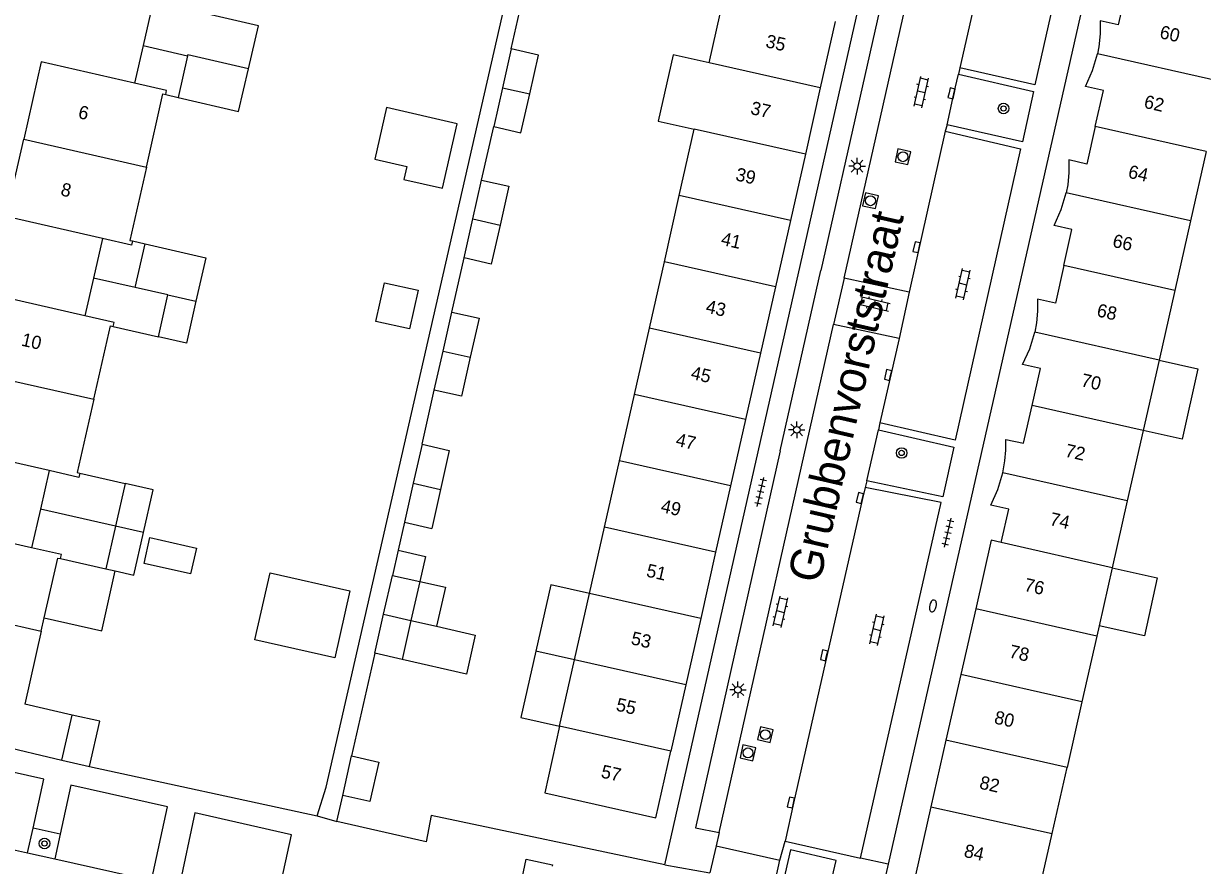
# Model space of a CAD drawing. Extents: x 128000 to 131008, y 398996 to 402500.
# Drawn here: x 128767.1 to 128856.3, y 399058.4 to 399122.1 of the extents above; entities that cross this region are included whole.
import ezdxf

# ---------------------------------------------------------------- set-up
doc = ezdxf.new("R2010")
doc.units = 0
for name, color, linetype in [('gg-afsc-erfafscheiding', 7, 'Continuous'), ('gg-anno-huisnummerreeks BGT', 7, 'Continuous'), ('gg-anno-openbare ruimte label', 7, 'Continuous'), ('gg-bbg-bijgebouw', 7, 'Continuous'), ('gg-bbg-gedigitaliseerde bebouwing', 7, 'Continuous'), ('gg-bbg-gedigitaliseerde bijgebouw', 7, 'Continuous'), ('gg-bbg-hoofdgebouw', 7, 'Continuous'), ('gg-bbg-luifel en loopbrug', 7, 'Continuous'), ('gg-bbg-tussenscheiding', 7, 'Continuous'), ('gg-knt-verharding', 7, 'Continuous'), ('gg-knt-verharding nz', 7, 'Continuous'), ('gt-grn-weggrens', 7, 'Continuous'), ('gt-symb-boom', 7, 'Continuous'), ('gt-symb-brandkraan', 7, 'Continuous'), ('gt-symb-klinker verharding', 7, 'Continuous'), ('gt-symb-kolk', 7, 'Continuous'), ('gt-symb-lichtmast', 7, 'Continuous'), ('gt-symb-rioolschacht', 7, 'Continuous'), ('gt-symb-tegel verharding', 7, 'Continuous')]:
    doc.layers.add(name, color=color, linetype=linetype)

# ---------------------------------------------------------------- blocks, each defined once
blk = doc.blocks.new('gt0-BOOM')
at = {"layer": 'gt-symb-boom'}
for radius in [0.4, 0.2]:
    blk.add_circle((0, 0), radius, dxfattribs=at)
blk = doc.blocks.new('gt0-KOLK')
at = {"layer": 'gt-symb-kolk'}
blk.add_lwpolyline([(0, 0), (0.375, 0), (0.375, 0.4), (-0.375, 0.4), (-0.375, 0), (0, 0)], dxfattribs=at)
blk = doc.blocks.new('gt0-KL1')
at = {"layer": 'gt-symb-klinker verharding'}
for p, q in [((-1.15, 0.3), (1.15, 0.3)), ((-1, -0.3), (-1, 0.3)), ((-0.5, 0.3), (-0.5, 0.45)), ((0, -0.3), (0, 0.3)), ((0.5, 0.3), (0.5, 0.45)), ((1, -0.3), (1, 0.3)), ((-1.15, -0.3), (1.15, -0.3)), ((-0.5, -0.45), (-0.5, -0.3)), ((0.5, -0.45), (0.5, -0.3))]:
    blk.add_line(p, q, dxfattribs=at)
blk = doc.blocks.new('gt0-LMAST')
at = {"layer": 'gt-symb-lichtmast'}
for p, q in [((-0.182, 0.173), (-0.447, 0.438)), ((-0.005, 0.246), (-0.005, 0.621)), ((0.172, 0.173), (0.437, 0.438)), ((-0.255, -0.004), (-0.63, -0.004)), ((-0.182, -0.181), (-0.447, -0.446)), ((-0.005, -0.254), (-0.005, -0.629)), ((0.437, -0.446), (0.172, -0.181)), ((0.245, -0.004), (0.62, -0.004))]:
    blk.add_line(p, q, dxfattribs=at)
blk.add_circle((-0.005, -0.004), 0.25, dxfattribs=at)
blk = doc.blocks.new('gt0-RS')
at = {"layer": 'gt-symb-rioolschacht'}
blk.add_lwpolyline([(-0.5, -0.5), (0.5, -0.5), (0.5, 0.5), (-0.5, 0.5)], close=True, dxfattribs=at)
blk.add_circle((0, 0), 0.375, dxfattribs=at)
blk = doc.blocks.new('gt0-BR')
at = {"layer": 'gt-symb-brandkraan'}
for centre, radius, start, end in [((-0.244, 0), 0.206, 107.56694, 252.43307), ((0.599, -2.664), 3, 106.89205, 107.56694), ((0, -0.691), 0.938, 73.10799, 106.89205), ((-0.599, -2.664), 3, 72.43309, 73.10799), ((0.244, 0), 0.206, 287.56695, 72.43309), ((0.599, 2.664), 3, 252.43307, 253.10797), ((0, 0.691), 0.938, 253.10797, 286.89206), ((-0.599, 2.664), 3, 286.89206, 287.56695)]:
    blk.add_arc(centre, radius, start, end, dxfattribs=at)
blk = doc.blocks.new('gt0-TEG1')
at = {"layer": 'gt-symb-tegel verharding'}
for p, q in [((-1.125, 0), (1.125, 0)), ((-0.9, -0.25), (-0.9, 0.25)), ((-0.45, -0.25), (-0.45, 0.25)), ((0, -0.25), (0, 0.25)), ((0.45, -0.25), (0.45, 0.25)), ((0.9, -0.25), (0.9, 0.25))]:
    blk.add_line(p, q, dxfattribs=at)

msp = doc.modelspace()

# ---------------------------------------------------------------- linework, layer by layer
at = {"layer": 'gg-afsc-erfafscheiding'}
for p, q in [((128790.013, 399064.32), (128805.575, 399132.497)), ((128804.015, 399120.194), (128804.93, 399124.245)), ((128801.775, 399110.271), (128802.687, 399114.312)), ((128799.519, 399100.28), (128800.445, 399104.38)), ((128797.261, 399090.279), (128798.184, 399094.369)), ((128795.929, 399084.378), (128795.449, 399082.251)), ((128793.689, 399074.455), (128791.93, 399066.691)), ((128772.09, 399065.881), (128789.317, 399062.167)), ((128789.317, 399062.167), (128790.013, 399064.32)), ((128790.811, 399061.72), (128791.26, 399063.701))]:
    msp.add_line(p, q, dxfattribs=at)
msp.add_lwpolyline([(128815.633, 399058.45), (128797.947, 399062.173), (128797.577, 399060.198), (128790.811, 399061.72)], dxfattribs=at)
at = {"layer": 'gg-bbg-bijgebouw'}
for p, q in [((128776.834, 399123.448), (128776.143, 399120.443)), ((128776.143, 399120.443), (128779.518, 399119.662)), ((128804.015, 399120.194), (128803.351, 399117.253)), ((128779.518, 399119.662), (128778.791, 399116.52)), ((128803.351, 399117.253), (128802.687, 399114.312)), ((128801.11, 399107.326), (128801.775, 399110.271)), ((128800.445, 399104.38), (128801.11, 399107.326)), ((128775.549, 399102.139), (128776.304, 399105.439)), ((128778.026, 399101.578), (128775.549, 399102.139)), ((128777.307, 399098.404), (128778.026, 399101.578)), ((128798.852, 399097.325), (128799.519, 399100.28)), ((128798.184, 399094.369), (128798.852, 399097.325)), ((128774.787, 399087.311), (128774.059, 399084.082)), ((128798.66, 399086.863), (128797.993, 399083.912)), ((128774.059, 399084.082), (128773.33, 399080.848)), ((128773.33, 399080.848), (128774.041, 399080.688)), ((128794.355, 399077.406), (128795.021, 399080.356)), ((128795.021, 399080.356), (128797.085, 399079.89)), ((128797.085, 399079.89), (128796.419, 399076.94)), ((128793.689, 399074.455), (128794.355, 399077.406)), ((128795.753, 399073.989), (128793.689, 399074.455)), ((128791.26, 399063.701), (128791.93, 399066.691)), ((128770.004, 399066.37), (128772.09, 399065.881))]:
    msp.add_line(p, q, dxfattribs=at)
for points in [[(128784.129, 399118.693), (128784.877, 399121.928), (128780.288, 399122.99)], [(128805.415, 399116.787), (128806.079, 399119.728), (128804.015, 399120.194)], [(128778.791, 399116.52), (128783.38, 399115.458), (128784.129, 399118.693)], [(128802.687, 399114.312), (128804.751, 399113.846), (128805.415, 399116.787)], [(128801.775, 399110.271), (128803.84, 399109.804), (128803.175, 399106.859)], [(128803.175, 399106.859), (128802.509, 399103.913), (128800.445, 399104.38)], [(128776.304, 399105.439), (128780.889, 399104.39), (128780.143, 399101.098)], [(128780.143, 399101.098), (128779.423, 399097.925), (128777.307, 399098.404)], [(128799.519, 399100.28), (128801.584, 399099.814), (128800.917, 399096.859)], [(128800.917, 399096.859), (128800.249, 399093.903), (128798.184, 399094.369)], [(128797.261, 399090.279), (128799.326, 399089.813), (128798.66, 399086.863)], [(128776.176, 399083.603), (128776.904, 399086.834), (128774.787, 399087.311)], [(128774.041, 399080.688), (128775.447, 399080.371), (128776.176, 399083.603)], [(128772.09, 399065.881), (128772.865, 399069.314), (128770.776, 399069.788)], [(128791.93, 399066.691), (128793.99, 399066.231), (128793.32, 399063.241), (128791.26, 399063.701)]]:
    msp.add_lwpolyline(points, dxfattribs=at)
at = {"layer": 'gg-bbg-gedigitaliseerde bebouwing'}
msp.add_lwpolyline([(128819.004, 399119.137), (128816.273, 399119.753), (128815.141, 399114.733), (128817.872, 399114.117)], dxfattribs=at)
at = {"layer": 'gg-bbg-gedigitaliseerde bijgebouw'}
for p, q in [((128797.261, 399090.279), (128796.595, 399087.329)), ((128796.595, 399087.329), (128795.929, 399084.378)), ((128795.929, 399084.378), (128797.993, 399083.912)), ((128796.419, 399076.94), (128798.37, 399076.499))]:
    msp.add_line(p, q, dxfattribs=at)
for points in [[(128793.769, 399099.576), (128794.432, 399102.502), (128796.968, 399101.927), (128796.304, 399099.002), (128793.769, 399099.576)], [(128776.667, 399083.211), (128780.178, 399082.415), (128779.736, 399080.465), (128776.225, 399081.261), (128776.667, 399083.211)], [(128798.37, 399076.499), (128801.296, 399075.839), (128800.63, 399072.888), (128795.753, 399073.989)]]:
    msp.add_lwpolyline(points, dxfattribs=at)
at = {"layer": 'gg-bbg-hoofdgebouw'}
for p, q in [((128819.004, 399119.137), (128820.136, 399124.157)), ((128828.548, 399122.26), (128827.416, 399117.24)), ((128827.416, 399117.24), (128826.283, 399112.22)), ((128816.74, 399109.097), (128817.872, 399114.117)), ((128826.283, 399112.22), (128825.151, 399107.2)), ((128856.627, 399112.421), (128855.441, 399107.17)), ((128815.608, 399104.077), (128816.74, 399109.097)), ((128825.151, 399107.2), (128824.019, 399102.18)), ((128855.441, 399107.17), (128854.254, 399101.912)), ((128814.476, 399099.057), (128815.608, 399104.077)), ((128824.019, 399102.18), (128822.887, 399097.16)), ((128854.254, 399101.912), (128853.063, 399096.644)), ((128813.344, 399094.037), (128814.476, 399099.057)), ((128822.887, 399097.16), (128821.755, 399092.14)), ((128853.063, 399096.644), (128851.861, 399091.323)), ((128812.212, 399089.017), (128813.344, 399094.037)), ((128821.755, 399092.14), (128820.623, 399087.12)), ((128851.861, 399091.323), (128850.659, 399085.996)), ((128811.08, 399083.997), (128812.212, 399089.017)), ((128820.623, 399087.12), (128819.491, 399082.1)), ((128850.659, 399085.996), (128849.514, 399080.929)), ((128809.948, 399078.977), (128811.08, 399083.997)), ((128819.491, 399082.1), (128818.358, 399077.08)), ((128849.514, 399080.929), (128848.522, 399076.54)), ((128808.816, 399073.957), (128809.948, 399078.977)), ((128839.184, 399077.833), (128838.056, 399072.858)), ((128768.439, 399076.129), (128768.667, 399077.137)), ((128818.358, 399077.08), (128817.226, 399072.06)), ((128848.522, 399076.54), (128848.347, 399075.766)), ((128768.439, 399076.129), (128767.19, 399070.601)), ((128848.347, 399075.766), (128847.223, 399070.791)), ((128807.683, 399068.937), (128808.816, 399073.957)), ((128838.056, 399072.858), (128836.929, 399067.889)), ((128817.226, 399072.06), (128816.094, 399067.04)), ((128770.776, 399069.788), (128767.19, 399070.601)), ((128847.223, 399070.791), (128846.1, 399065.82)), ((128764.164, 399067.741), (128770.004, 399066.37)), ((128836.929, 399067.889), (128835.783, 399062.836)), ((128844.972, 399060.823), (128846.1, 399065.82))]:
    msp.add_line(p, q, dxfattribs=at)
for points in [[(128850.625, 399124.895), (128849.97, 399122.01), (128848.609, 399122.307), (128848.608, 399121.321), (128848.503, 399120.341), (128848.405, 399119.819)], [(128775.499, 399117.599), (128768.43, 399119.201), (128767.105, 399113.35)], [(128848.232, 399114.31), (128848.85, 399117.04), (128847.49, 399117.35), (128848.034, 399118.552), (128848.405, 399119.819)], [(128777.856, 399116.736), (128777.927, 399117.049), (128775.499, 399117.599)], [(128776.397, 399111.246), (128777.652, 399116.783), (128777.856, 399116.736)], [(128848.232, 399114.31), (128847.59, 399111.481), (128846.229, 399111.787), (128846.236, 399110.839), (128846.145, 399109.895), (128846.034, 399109.291)], [(128773.067, 399105.847), (128765.78, 399107.501), (128767.105, 399113.35)], [(128776.397, 399111.246), (128775.141, 399105.704), (128775.346, 399105.658)], [(128845.855, 399103.806), (128846.47, 399106.52), (128845.11, 399106.83), (128845.661, 399108.027), (128846.034, 399109.291)], [(128775.346, 399105.658), (128775.275, 399105.346), (128773.067, 399105.847)], [(128845.855, 399103.806), (128845.21, 399100.961), (128843.859, 399101.267), (128843.862, 399100.358), (128843.777, 399099.452), (128843.649, 399098.753)], [(128771.74, 399099.995), (128764.45, 399101.651), (128763.12, 399095.785)], [(128773.877, 399099.181), (128773.948, 399099.494), (128771.74, 399099.995)], [(128772.416, 399093.677), (128773.674, 399099.228), (128773.877, 399099.181)], [(128843.459, 399093.218), (128844.09, 399096.011), (128842.73, 399096.311), (128843.274, 399097.499), (128843.649, 399098.753)], [(128769.029, 399088.283), (128761.79, 399089.921), (128763.12, 399095.785)], [(128772.416, 399093.677), (128771.159, 399088.129), (128771.363, 399088.083)], [(128841.236, 399088.11), (128841.394, 399089.012), (128841.462, 399089.829), (128841.46, 399090.648), (128842.81, 399090.351), (128843.459, 399093.218)], [(128771.363, 399088.083), (128771.292, 399087.771), (128769.029, 399088.283)], [(128841.12, 399082.851), (128841.69, 399085.361), (128840.33, 399085.671), (128840.865, 399086.859), (128841.236, 399088.11)], [(128767.706, 399082.443), (128760.47, 399084.081), (128759.145, 399078.235)], [(128841.12, 399082.851), (128840.36, 399083.021), (128839.184, 399077.833)], [(128769.9, 399081.621), (128769.97, 399081.931), (128767.706, 399082.443)], [(128768.667, 399077.137), (128769.69, 399081.661), (128769.9, 399081.621)], [(128807.683, 399068.937), (128806.55, 399063.911), (128814.96, 399062.011), (128816.094, 399067.04)], [(128835.783, 399062.836), (128834.61, 399057.661), (128838.378, 399056.811)], [(128838.378, 399056.811), (128843.79, 399055.591), (128844.972, 399060.823)]]:
    msp.add_lwpolyline(points, dxfattribs=at)
at = {"layer": 'gg-bbg-luifel en loopbrug'}
for p, q in [((128776.143, 399120.443), (128775.499, 399117.599)), ((128777.856, 399116.736), (128778.791, 399116.52)), ((128773.067, 399105.847), (128772.389, 399102.855)), ((128775.346, 399105.658), (128776.304, 399105.439)), ((128772.389, 399102.855), (128771.74, 399099.995)), ((128775.549, 399102.139), (128772.389, 399102.855)), ((128773.877, 399099.181), (128777.307, 399098.404)), ((128769.029, 399088.283), (128768.37, 399085.371)), ((128771.363, 399088.083), (128774.787, 399087.311)), ((128768.37, 399085.371), (128767.706, 399082.443)), ((128774.059, 399084.082), (128768.37, 399085.371)), ((128795.449, 399082.251), (128795.021, 399080.356)), ((128769.9, 399081.621), (128773.33, 399080.848)), ((128808.816, 399073.957), (128805.888, 399074.618))]:
    msp.add_line(p, q, dxfattribs=at)
for points in [[(128798.821, 399109.657), (128799.926, 399114.533), (128794.562, 399115.749), (128793.678, 399111.848), (128796.116, 399111.295), (128795.895, 399110.32), (128798.821, 399109.657)], [(128853.063, 399096.644), (128855.991, 399095.992), (128854.806, 399090.667), (128851.861, 399091.323)], [(128795.449, 399082.251), (128797.513, 399081.785), (128797.085, 399079.89)], [(128849.514, 399080.929), (128852.93, 399080.168), (128851.952, 399075.776), (128848.522, 399076.54)], [(128768.667, 399077.137), (128773.013, 399076.152), (128774.041, 399080.688)], [(128791.809, 399079.18), (128790.66, 399074.109), (128784.613, 399075.479), (128785.763, 399080.55), (128791.809, 399079.18)], [(128797.085, 399079.89), (128799.036, 399079.449), (128798.37, 399076.499)], [(128809.948, 399078.977), (128807.022, 399079.638), (128805.888, 399074.618)], [(128805.888, 399074.618), (128804.755, 399069.598), (128807.683, 399068.937)]]:
    msp.add_lwpolyline(points, dxfattribs=at)
at = {"layer": 'gg-bbg-tussenscheiding'}
for p, q in [((128857.819, 399117.696), (128848.405, 399119.819)), ((128827.416, 399117.24), (128819.004, 399119.137)), ((128803.351, 399117.253), (128805.415, 399116.787)), ((128826.283, 399112.22), (128817.872, 399114.117)), ((128856.627, 399112.421), (128848.232, 399114.31)), ((128767.105, 399113.35), (128776.397, 399111.246)), ((128825.151, 399107.2), (128816.74, 399109.097)), ((128855.441, 399107.17), (128846.034, 399109.291)), ((128801.11, 399107.326), (128803.175, 399106.859)), ((128824.019, 399102.18), (128815.608, 399104.077)), ((128854.254, 399101.912), (128845.855, 399103.806)), ((128778.026, 399101.578), (128780.143, 399101.098)), ((128822.887, 399097.16), (128814.476, 399099.057)), ((128853.063, 399096.644), (128843.649, 399098.753)), ((128798.852, 399097.325), (128800.917, 399096.859)), ((128763.12, 399095.785), (128772.416, 399093.677)), ((128821.755, 399092.14), (128813.344, 399094.037)), ((128851.861, 399091.323), (128843.459, 399093.218)), ((128820.623, 399087.12), (128812.212, 399089.017)), ((128850.659, 399085.996), (128841.236, 399088.11)), ((128796.595, 399087.329), (128798.66, 399086.863)), ((128776.176, 399083.603), (128774.059, 399084.082)), ((128819.491, 399082.1), (128811.08, 399083.997)), ((128849.514, 399080.929), (128841.12, 399082.851)), ((128759.145, 399078.235), (128768.439, 399076.129)), ((128818.358, 399077.08), (128809.948, 399078.977)), ((128794.355, 399077.406), (128796.419, 399076.94)), ((128848.347, 399075.766), (128839.184, 399077.833)), ((128796.419, 399076.94), (128795.753, 399073.989)), ((128817.226, 399072.06), (128808.816, 399073.957)), ((128847.223, 399070.791), (128838.056, 399072.858)), ((128770.004, 399066.37), (128770.776, 399069.788)), ((128816.094, 399067.04), (128807.683, 399068.937)), ((128846.1, 399065.82), (128836.929, 399067.889)), ((128835.783, 399062.836), (128844.972, 399060.823))]:
    msp.add_line(p, q, dxfattribs=at)
msp.add_lwpolyline([(128784.129, 399118.693), (128779.54, 399119.755), (128779.518, 399119.662)], dxfattribs=at)
at = {"layer": 'gg-knt-verharding'}
for p, q in [((128815.633, 399058.45), (128831.141, 399126.958)), ((128837.988, 399118.764), (128837.885, 399118.276)), ((128837.015, 399114.434), (128836.876, 399113.973)), ((128824.369, 399089.775), (128827.448, 399103.415)), ((128834.146, 399101.773), (128829.216, 399102.856)), ((128833.374, 399098.275), (128828.423, 399099.342)), ((128831.934, 399091.907), (128831.81, 399091.363)), ((128830.934, 399087.5), (128831.81, 399091.363)), ((128830.934, 399087.5), (128830.805, 399087.003)), ((128767.401, 399059.359), (128767.812, 399061.23)), ((128769.872, 399060.763), (128767.812, 399061.23)), ((128769.872, 399060.763), (128769.466, 399058.897)), ((128819.747, 399060.892), (128819.523, 399059.897)), ((128767.401, 399059.359), (128769.466, 399058.897)), ((128819.523, 399059.897), (128819.059, 399057.84)), ((128819.523, 399059.897), (128824.364, 399058.801)), ((128824.364, 399058.801), (128824.748, 399060.236)), ((128824.748, 399060.236), (128830.455, 399058.945)), ((128824.05, 399057.421), (128824.364, 399058.801))]:
    msp.add_line(p, q, dxfattribs=at)
for points in [[(128860.237, 399156.267), (128852.76, 399147.751), (128832.541, 399058.49)], [(128838.715, 399144.965), (128836.921, 399145.369), (128827.448, 399103.415)], [(128843.439, 399143.017), (128849.131, 399141.721), (128843.653, 399117.478), (128837.988, 399118.764)], [(128837.885, 399118.276), (128843.561, 399116.961), (128842.724, 399113.16), (128837.015, 399114.434)], [(128837.015, 399114.434), (128837.534, 399116.785), (128837.885, 399118.276)], [(128836.876, 399113.973), (128842.561, 399112.622), (128837.627, 399090.575), (128831.934, 399091.907)], [(128831.81, 399091.363), (128837.513, 399090.058), (128836.681, 399086.29), (128830.934, 399087.5)], [(128824.369, 399089.775), (128817.958, 399061.243), (128819.747, 399060.892)], [(128830.455, 399058.945), (128836.57, 399085.879), (128830.805, 399087.003)], [(128767.812, 399061.23), (128768.623, 399064.923), (128758.952, 399067.09), (128757.758, 399061.518)], [(128776.787, 399057.259), (128778, 399062.828), (128770.681, 399064.475), (128769.872, 399060.763)], [(128786.167, 399055.159), (128787.379, 399060.718), (128780.066, 399062.377), (128778.88, 399056.79)], [(128824.345, 399056.054), (128827.783, 399055.253), (128828.607, 399058.789), (128825.169, 399059.59), (128824.345, 399056.054)], [(128804.745, 399056.972), (128805.137, 399058.884), (128807.136, 399058.446), (128807.114, 399058.351)], [(128832.541, 399058.49), (128831.66, 399054.601), (128837.549, 399053.258)]]:
    msp.add_lwpolyline(points, dxfattribs=at)
at = {"layer": 'gg-knt-verharding nz'}
for p, q in [((128829.216, 399102.856), (128838.715, 399144.965)), ((128843.439, 399143.017), (128837.988, 399118.764)), ((128836.876, 399113.973), (128834.146, 399101.773)), ((128829.216, 399102.856), (128828.423, 399099.342)), ((128834.146, 399101.773), (128833.374, 399098.275)), ((128819.747, 399060.892), (128828.423, 399099.342)), ((128833.374, 399098.275), (128831.934, 399091.907)), ((128757.758, 399061.518), (128767.401, 399059.359)), ((128769.466, 399058.897), (128776.787, 399057.259))]:
    msp.add_line(p, q, dxfattribs=at)
msp.add_lwpolyline([(128830.805, 399087.003), (128830.598, 399086.169), (128825.383, 399063.124), (128824.748, 399060.236)], dxfattribs=at)
at = {"layer": 'gt-grn-weggrens'}
for p, q in [((128789.317, 399062.167), (128790.811, 399061.72)), ((128832.541, 399058.49), (128830.455, 399058.945)), ((128815.633, 399058.45), (128819.059, 399057.84))]:
    msp.add_line(p, q, dxfattribs=at)

# ---------------------------------------------------------------- block references
at = {"layer": 'gt-symb-boom'}
for p in [(128841.288, 399115.68), (128833.572, 399089.617), (128768.68, 399060.066)]:
    msp.add_blockref('gt0-BOOM', p, dxfattribs=at)
at = {"layer": 'gt-symb-brandkraan', "rotation": 77.17287657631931}
msp.add_blockref('gt0-BR', (128835.939, 399078.046), dxfattribs=at)
at = {"layer": 'gt-symb-klinker verharding'}
for p, rotation in [((128835.061, 399116.924), 77.17287657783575), ((128838.222, 399102.392), 77.28466301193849), ((128831.519, 399100.902), -13.007504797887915), ((128824.407, 399077.594), 77.17287657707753), ((128831.705, 399076.231), 77.28466301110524)]:
    msp.add_blockref('gt0-KL1', p, dxfattribs=dict(at, rotation=rotation))
at = {"layer": 'gt-symb-kolk'}
for p, rotation in [((128837.163, 399116.871), -102.77124256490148), ((128834.901, 399105.147), 77.40904938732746), ((128832.738, 399095.477), 77.17287657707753), ((128830.598, 399086.169), 76.1165819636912), ((128827.896, 399074.263), 77.22875743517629), ((128825.383, 399063.124), 77.28466301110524)]:
    msp.add_blockref('gt0-KOLK', p, dxfattribs=dict(at, rotation=rotation))
at = {"layer": 'gt-symb-lichtmast'}
for p in [(128830.208, 399111.322), (128825.635, 399091.364), (128821.187, 399071.705)]:
    msp.add_blockref('gt0-LMAST', p, dxfattribs=at)
at = {"layer": 'gt-symb-rioolschacht'}
for p, rotation in [((128833.672, 399112.033), 77.17287657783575), ((128831.211, 399108.703), 77.17287657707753), ((128823.252, 399068.299), 77.17287657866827), ((128821.939, 399066.924), 77.17287657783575)]:
    msp.add_blockref('gt0-RS', p, dxfattribs=dict(at, rotation=rotation))
at = {"layer": 'gt-symb-tegel verharding'}
for p, rotation in [((128822.894, 399086.675), 77.17287657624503), ((128837.08, 399083.58), 77.17287657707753)]:
    msp.add_blockref('gt0-TEG1', p, dxfattribs=dict(at, rotation=rotation))

# ---------------------------------------------------------------- texts
at = {"layer": 'gg-anno-huisnummerreeks BGT'}
for s, rotation, p in [('60', 347.2, (128853.049, 399121.018)), ('35', 347.3, (128823.216, 399120.331)), ('62', 347.2, (128851.861, 399115.747)), ('6', 347.2, (128771.174, 399114.968)), ('37', 347.3, (128822.075, 399115.273)), ('39', 347.3, (128820.943, 399110.255)), ('64', 347.2, (128850.661, 399110.454)), ('8', 347.2, (128769.849, 399109.118)), ('41', 347.3, (128819.843, 399105.375)), ('66', 347.2, (128849.48, 399105.222)), ('43', 347.3, (128818.687, 399100.251)), ('68', 347.2, (128848.289, 399099.969)), ('10', 347.2, (128766.869, 399097.748)), ('45', 347.3, (128817.555, 399095.231)), ('70', 347.3, (128847.093, 399094.677)), ('47', 347.3, (128816.414, 399090.172)), ('72', 347.2, (128845.888, 399089.352)), ('49', 347.3, (128815.283, 399085.155)), ('74', 347.3, (128844.721, 399084.17)), ('51', 347.3, (128814.182, 399080.276)), ('76', 347.2, (128842.797, 399079.194)), ('53', 347.3, (128813.026, 399075.151)), ('78', 347.2, (128841.653, 399074.152)), ('55', 347.3, (128811.894, 399070.131)), ('80', 347.2, (128840.522, 399069.161)), ('57', 347.3, (128810.752, 399065.068)), ('82', 347.2, (128839.404, 399064.232)), ('84', 347.2, (128838.232, 399059.066))]:
    msp.add_text(s, height=1, rotation=rotation, dxfattribs=at).set_placement(p)
at = {"layer": 'gg-anno-openbare ruimte label'}
msp.add_text('Grubbenvorststraat', height=2.5, rotation=77.1, dxfattribs=at).set_placement((128827.359, 399079.661))

doc.saveas('drawing.dxf')
